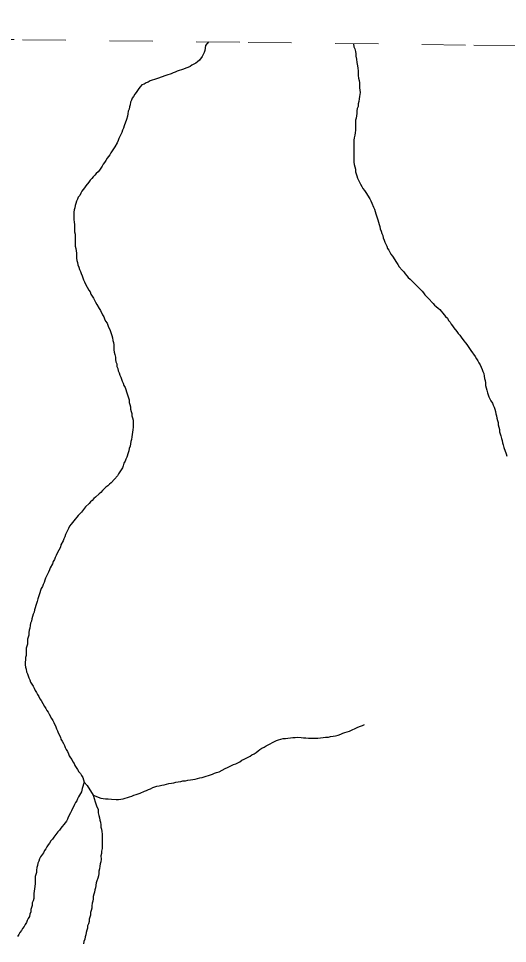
# Model space of a CAD drawing. Extents: x 652.3 to 678, y 7316.9 to 7344.9.
# Drawn here: x 670.225 to 671.35, y 7342.649 to 7344.776 of the extents above; entities that cross this region are included whole.
import ezdxf

# ---------------------------------------------------------------- set-up
doc = ezdxf.new("R2010")
doc.units = 0
doc.header["$LTSCALE"] = 0.032
doc.linetypes.add('SHORT_DASHED', pattern=[2.7, 1.5, -1.2])
doc.layers.add('53', color=7, linetype='SHORT_DASHED', lineweight=13)
doc.layers.add('7', color=7, linetype='Continuous', lineweight=25)

msp = doc.modelspace()

# ---------------------------------------------------------------- linework, layer by layer
at = {"layer": '53'}
msp.add_lwpolyline([(666.0809, 7344.7756), (666.6, 7344.7695), (667.1191, 7344.7635), (667.6382, 7344.7574), (668.1573, 7344.7513), (668.6764, 7344.7452), (669.1955, 7344.7391), (669.7146, 7344.733), (670.2337, 7344.7268), (670.7528, 7344.7206), (671.2719, 7344.7144), (671.791, 7344.7082), (672.3102, 7344.702), (672.8293, 7344.6957), (673.3484, 7344.6895), (673.8675, 7344.6832), (674.3866, 7344.6769), (674.9057, 7344.6705), (675.4248, 7344.6642), (675.9439, 7344.6578), (676.4631, 7344.6514), (676.9822, 7344.645), (677.5013, 7344.6386), (678.0204, 7344.6322)], dxfattribs=at)
at = {"layer": '7'}
for points in [[(670.6615, 7344.7217), (670.655, 7344.7136), (670.6535, 7344.7024), (670.6519, 7344.6977), (670.6471, 7344.6881), (670.6407, 7344.6802), (670.6367, 7344.6762), (670.6328, 7344.673), (670.628, 7344.6706), (670.6232, 7344.6682), (670.6192, 7344.665), (670.6145, 7344.6627), (670.6097, 7344.6611), (670.6041, 7344.6595), (670.5993, 7344.6579), (670.5946, 7344.6563), (670.5898, 7344.6547), (670.585, 7344.6523), (670.5803, 7344.6507), (670.5755, 7344.6483), (670.5659, 7344.6451), (670.5612, 7344.6436), (670.5468, 7344.6388), (670.5421, 7344.6372), (670.5277, 7344.6324), (670.523, 7344.6292), (670.5182, 7344.6276), (670.5134, 7344.6245), (670.5086, 7344.6229), (670.5047, 7344.6189), (670.5015, 7344.6149), (670.4951, 7344.6054), (670.4919, 7344.6014), (670.4895, 7344.5966), (670.4864, 7344.5926), (670.4848, 7344.5879), (670.4824, 7344.5831), (670.4816, 7344.5775), (670.48, 7344.5727), (670.4792, 7344.5672), (670.4768, 7344.5624), (670.476, 7344.5568), (670.4752, 7344.5513), (670.4728, 7344.5433), (670.4681, 7344.529), (670.4665, 7344.5234), (670.4641, 7344.5186), (670.4625, 7344.5139), (670.4601, 7344.5091), (670.4553, 7344.4995), (670.4537, 7344.4948), (670.4514, 7344.49), (670.4466, 7344.4804), (670.4434, 7344.4757), (670.4402, 7344.4717), (670.437, 7344.4669), (670.4346, 7344.4621), (670.4283, 7344.4542), (670.4259, 7344.4494), (670.4227, 7344.4446), (670.4195, 7344.4407), (670.4171, 7344.4359), (670.414, 7344.4319), (670.4108, 7344.4271), (670.4076, 7344.4232), (670.4036, 7344.4192), (670.4004, 7344.4152), (670.3964, 7344.412), (670.3933, 7344.408), (670.3893, 7344.4041), (670.3861, 7344.3993), (670.3797, 7344.3913), (670.3766, 7344.3866), (670.3702, 7344.3786), (670.3678, 7344.3738), (670.3654, 7344.369), (670.3622, 7344.3651), (670.3606, 7344.3603), (670.3583, 7344.3555), (670.3567, 7344.3507), (670.3551, 7344.346), (670.3543, 7344.3404), (670.3527, 7344.3356), (670.3519, 7344.3301), (670.3519, 7344.3133), (670.3527, 7344.3078), (670.3535, 7344.3022), (670.3535, 7344.2855), (670.3551, 7344.2799), (670.3551, 7344.2521), (670.3567, 7344.2473), (670.3575, 7344.2417), (670.3583, 7344.2362), (670.3583, 7344.225), (670.3591, 7344.2195), (670.3606, 7344.2147), (670.3614, 7344.2091), (670.3638, 7344.2043)], [(670.9954, 7344.7177), (670.9964, 7344.7104), (670.998, 7344.7056), (670.9996, 7344.7001), (671.0004, 7344.6945), (671.0004, 7344.6889), (671.002, 7344.6825), (671.0028, 7344.6746), (671.0044, 7344.6666), (671.0052, 7344.6611), (671.0059, 7344.6555), (671.0059, 7344.6444), (671.0067, 7344.6388), (671.0083, 7344.6332), (671.0091, 7344.6276), (671.0091, 7344.6165), (671.0099, 7344.6109), (671.0107, 7344.6054), (671.0091, 7344.5966), (671.0083, 7344.591), (671.0075, 7344.5847), (671.0059, 7344.5791), (671.0059, 7344.5735), (671.0036, 7344.5688), (671.0028, 7344.5632), (671.0028, 7344.5576), (671.002, 7344.5521), (671.0012, 7344.5465), (670.9996, 7344.5417), (670.9996, 7344.5186), (670.9988, 7344.5131), (670.998, 7344.5075), (670.9972, 7344.5011), (670.9964, 7344.4956), (670.9964, 7344.4454), (670.9972, 7344.4399), (670.998, 7344.4343), (670.9996, 7344.4295), (670.9996, 7344.4232), (671.0012, 7344.4184), (671.0028, 7344.4136), (671.0044, 7344.4088), (671.0067, 7344.4041), (671.0091, 7344.3993), (671.0115, 7344.3945), (671.0147, 7344.3897), (671.0171, 7344.385), (671.0203, 7344.3802), (671.0235, 7344.3754), (671.033, 7344.3611), (671.0354, 7344.3563), (671.0378, 7344.3515), (671.041, 7344.342)], [(671.041, 7344.342), (671.0433, 7344.3372), (671.0449, 7344.3316), (671.0465, 7344.3269), (671.0513, 7344.3126), (671.0529, 7344.3078), (671.0545, 7344.3022), (671.0561, 7344.2974), (671.0569, 7344.2919), (671.0593, 7344.2871), (671.0601, 7344.2815), (671.0624, 7344.2767), (671.0632, 7344.2712), (671.0656, 7344.2664), (671.0672, 7344.2616), (671.0696, 7344.2569), (671.072, 7344.2521), (671.0736, 7344.2473), (671.0768, 7344.2433), (671.0815, 7344.2338), (671.0847, 7344.229), (671.0943, 7344.2147), (671.0975, 7344.2099), (671.1006, 7344.2051), (671.107, 7344.1972), (671.111, 7344.1932), (671.1142, 7344.1884), (671.1181, 7344.1844), (671.1213, 7344.1805), (671.1253, 7344.1765), (671.1531, 7344.1486), (671.1563, 7344.1447), (671.1595, 7344.1407), (671.1635, 7344.1367), (671.1667, 7344.1327), (671.1786, 7344.1208), (671.1818, 7344.1168), (671.1858, 7344.1136), (671.1898, 7344.1097), (671.1937, 7344.1065), (671.1969, 7344.1025), (671.2009, 7344.0985), (671.2073, 7344.0906), (671.2112, 7344.0866), (671.2136, 7344.0818), (671.2176, 7344.0778), (671.22, 7344.073), (671.2232, 7344.0691), (671.2264, 7344.0643), (671.2327, 7344.0563), (671.2359, 7344.0516), (671.2399, 7344.0476), (671.2431, 7344.0428), (671.2494, 7344.0349), (671.2526, 7344.0301), (671.2558, 7344.0261), (671.259, 7344.0213), (671.2622, 7344.0174), (671.2653, 7344.0126), (671.2749, 7343.9983), (671.2781, 7343.9935), (671.2813, 7343.9887), (671.2836, 7343.9839), (671.2868, 7343.9792), (671.2892, 7343.9744), (671.2916, 7343.9688), (671.2932, 7343.964), (671.2948, 7343.9593), (671.2956, 7343.9537), (671.2964, 7343.9481), (671.298, 7343.9434), (671.2988, 7343.9378), (671.2988, 7343.9322), (671.3004, 7343.9266), (671.3019, 7343.9211), (671.3035, 7343.9155), (671.3051, 7343.9107), (671.3067, 7343.906), (671.3115, 7343.8964), (671.3147, 7343.8916), (671.3163, 7343.8869), (671.3187, 7343.8821), (671.3202, 7343.8773), (671.3218, 7343.8725), (671.3226, 7343.867), (671.3242, 7343.8622), (671.325, 7343.8566), (671.3266, 7343.8518), (671.3282, 7343.8471), (671.3282, 7343.8415), (671.3298, 7343.8359), (671.3314, 7343.8312), (671.3314, 7343.8256), (671.3346, 7343.816), (671.3354, 7343.8105), (671.337, 7343.8057), (671.3377, 7343.8001), (671.3393, 7343.7954), (671.3409, 7343.7898), (671.3465, 7343.7747), (671.3484, 7343.7694)], [(670.3638, 7344.2043), (670.3646, 7344.1988), (670.367, 7344.194), (670.3686, 7344.1892), (670.371, 7344.1844), (670.3742, 7344.1749), (670.3766, 7344.1701), (670.3789, 7344.1653), (670.3861, 7344.151), (670.3893, 7344.147), (670.3909, 7344.1423), (670.3972, 7344.1327), (670.3996, 7344.128), (670.402, 7344.1232), (670.4052, 7344.1184), (670.41, 7344.1089), (670.4132, 7344.1041), (670.4179, 7344.0945), (670.4211, 7344.0898), (670.4227, 7344.085), (670.4251, 7344.0802), (670.4283, 7344.0754), (670.4299, 7344.0707), (670.4315, 7344.0659), (670.4346, 7344.0611), (670.4378, 7344.0516), (670.4394, 7344.0468), (670.441, 7344.0412), (670.4418, 7344.0357), (670.4434, 7344.0309), (670.4442, 7344.0253), (670.4442, 7344.0142), (670.445, 7344.0086), (670.4466, 7344.003), (670.4474, 7343.9975), (670.4474, 7343.9919), (670.4482, 7343.9863), (670.4506, 7343.9815), (670.4506, 7343.976), (670.4529, 7343.9712), (670.4537, 7343.9656), (670.4561, 7343.9609), (670.4577, 7343.9561), (670.4601, 7343.9513), (670.4617, 7343.9465), (670.4633, 7343.9418), (670.4657, 7343.937), (670.4673, 7343.9322), (670.4697, 7343.9274), (670.4744, 7343.9131), (670.476, 7343.9083), (670.4792, 7343.8988), (670.4792, 7343.8932), (670.4808, 7343.8884), (670.4824, 7343.8829), (670.4824, 7343.8773), (670.484, 7343.8725), (670.4856, 7343.8678), (670.4856, 7343.8622), (670.4872, 7343.8574), (670.4887, 7343.8526), (670.4887, 7343.8359), (670.488, 7343.8304), (670.4864, 7343.8192), (670.4856, 7343.8137), (670.4848, 7343.8081), (670.4832, 7343.8033), (670.4824, 7343.7977), (670.4816, 7343.7922), (670.4792, 7343.7874), (670.4784, 7343.7818), (670.4768, 7343.7771), (670.4736, 7343.7675), (670.4712, 7343.7627), (670.4697, 7343.758), (670.4673, 7343.7532), (670.4657, 7343.7476), (670.4641, 7343.7428), (670.4577, 7343.7333), (670.4545, 7343.7293), (670.4521, 7343.7245), (670.4458, 7343.7166), (670.4378, 7343.7086), (670.4338, 7343.7054), (670.4299, 7343.7015), (670.4259, 7343.6983), (670.4219, 7343.6943), (670.4179, 7343.6903), (670.414, 7343.6863), (670.41, 7343.6832), (670.402, 7343.6752), (670.398, 7343.672), (670.3941, 7343.668), (670.3901, 7343.6649), (670.3869, 7343.6609), (670.3789, 7343.6529), (670.3694, 7343.641), (670.3654, 7343.637), (670.3622, 7343.633), (670.3591, 7343.6291), (670.3551, 7343.6251)], [(670.3551, 7343.6251), (670.3455, 7343.6131), (670.3423, 7343.6084), (670.34, 7343.6036), (670.3376, 7343.5988), (670.3328, 7343.5893), (670.3312, 7343.5845), (670.3288, 7343.5797), (670.3272, 7343.5749), (670.3224, 7343.5654), (670.3209, 7343.5606), (670.3137, 7343.5463), (670.3113, 7343.5415), (670.3089, 7343.5368), (670.3073, 7343.532), (670.3041, 7343.5272), (670.3026, 7343.5224), (670.2978, 7343.5129), (670.2962, 7343.5081), (670.2938, 7343.5033), (670.2866, 7343.489), (670.2851, 7343.4842), (670.2835, 7343.4795), (670.2811, 7343.4747), (670.2795, 7343.4699), (670.2771, 7343.4651), (670.2723, 7343.4508), (670.2707, 7343.446), (670.2691, 7343.4413), (670.2675, 7343.4357), (670.266, 7343.4309), (670.2612, 7343.4166), (670.2604, 7343.411), (670.258, 7343.4063), (670.2572, 7343.4007), (670.2556, 7343.3959), (670.2548, 7343.3903), (670.2524, 7343.3856), (670.2516, 7343.38), (670.2508, 7343.3744), (670.2492, 7343.3697), (670.2485, 7343.3641), (670.2485, 7343.3585), (670.2453, 7343.349), (670.2453, 7343.3378), (670.2421, 7343.3283), (670.2421, 7343.3116), (670.2405, 7343.3068), (670.2405, 7343.3012), (670.2397, 7343.2957), (670.2397, 7343.2901), (670.2405, 7343.2845), (670.2421, 7343.2797), (670.2429, 7343.2742), (670.2453, 7343.2694), (670.2485, 7343.2599), (670.2508, 7343.2551), (670.2524, 7343.2503), (670.2556, 7343.2455), (670.258, 7343.2408), (670.2604, 7343.236), (670.2628, 7343.2312), (670.266, 7343.2264), (670.2683, 7343.2217), (670.2715, 7343.2169), (670.2739, 7343.2121), (670.2771, 7343.2081), (670.2843, 7343.1938), (670.2874, 7343.1898), (670.2898, 7343.1851), (670.293, 7343.1811), (670.2954, 7343.1763), (670.3002, 7343.1668), (670.3034, 7343.162), (670.3057, 7343.1572), (670.3105, 7343.1477), (670.3121, 7343.1429), (670.3145, 7343.1381), (670.3161, 7343.1333), (670.3209, 7343.1238), (670.3224, 7343.119), (670.3248, 7343.1142), (670.328, 7343.1095), (670.3304, 7343.1047), (670.332, 7343.0999), (670.3344, 7343.0951), (670.3376, 7343.0904), (670.34, 7343.0856), (670.3415, 7343.0808), (670.3439, 7343.0761), (670.3471, 7343.0721), (670.3495, 7343.0673), (670.3527, 7343.0633), (670.3543, 7343.0585), (670.3575, 7343.0538), (670.3606, 7343.049), (670.3638, 7343.0442), (670.367, 7343.0402), (670.3694, 7343.0355), (670.3726, 7343.0307), (670.3758, 7343.0204)], [(670.3964, 7342.9901), (670.414, 7342.9838), (670.4195, 7342.983), (670.4251, 7342.9822), (670.4307, 7342.9822), (670.4386, 7342.9814), (670.449, 7342.9806), (670.4545, 7342.9806), (670.4601, 7342.9814), (670.4657, 7342.9822), (670.4704, 7342.9838), (670.4752, 7342.9853), (670.48, 7342.9869), (670.4856, 7342.9877), (670.4903, 7342.9901), (670.4951, 7342.9917), (670.5047, 7342.9949), (670.5142, 7342.9997), (670.519, 7343.0013), (670.5238, 7343.0036), (670.5285, 7343.0052), (670.5333, 7343.0076), (670.5381, 7343.0092), (670.5429, 7343.0108), (670.5484, 7343.0116), (670.554, 7343.0132), (670.5596, 7343.014), (670.5651, 7343.0156), (670.5707, 7343.0172), (670.5763, 7343.018), (670.5818, 7343.0188), (670.5866, 7343.0204), (670.5922, 7343.0211), (670.5978, 7343.0219), (670.6025, 7343.0235), (670.6089, 7343.0235), (670.6145, 7343.0251), (670.62, 7343.0259), (670.6256, 7343.0267), (670.6312, 7343.0275), (670.6367, 7343.0283), (670.6415, 7343.0299), (670.6471, 7343.0307), (670.6519, 7343.0323), (670.6662, 7343.0371), (670.671, 7343.0387), (670.6757, 7343.041), (670.6805, 7343.0426), (670.6861, 7343.0442), (670.7004, 7343.0514), (670.7052, 7343.0538), (670.7195, 7343.0609), (670.7243, 7343.0625), (670.7338, 7343.0673), (670.7386, 7343.0705), (670.7434, 7343.0729), (670.7577, 7343.08), (670.7617, 7343.0832), (670.7664, 7343.0856), (670.7712, 7343.0888), (670.776, 7343.092), (670.78, 7343.0951), (670.7847, 7343.0983), (670.7895, 7343.1007), (670.7943, 7343.1039), (670.8038, 7343.1087), (670.8086, 7343.1111), (670.8182, 7343.1158), (670.8229, 7343.1174), (670.8285, 7343.119), (670.8333, 7343.1206), (670.8389, 7343.1206), (670.8444, 7343.1214), (670.85, 7343.1222), (670.8556, 7343.123), (670.8611, 7343.123), (670.8667, 7343.1238), (670.8747, 7343.123), (670.8802, 7343.1222), (670.8858, 7343.1222), (670.8914, 7343.1214), (670.9136, 7343.1214), (670.9192, 7343.1222), (670.9256, 7343.123), (670.9312, 7343.1238), (670.9375, 7343.1238), (670.9423, 7343.1254), (670.9487, 7343.1262), (670.9542, 7343.127), (670.9598, 7343.1286), (670.9662, 7343.1302), (670.9709, 7343.1325), (670.9757, 7343.1341), (670.9805, 7343.1357), (670.9861, 7343.1373), (671.0052, 7343.1469), (671.0195, 7343.1524), (671.0198, 7343.1526)], [(670.3758, 7343.0204), (670.371, 7343.006), (670.3694, 7342.9981), (670.363, 7342.9869), (670.3606, 7342.9822), (670.3591, 7342.9774), (670.3559, 7342.9734), (670.3535, 7342.9686), (670.3463, 7342.9543), (670.3439, 7342.9495), (670.3392, 7342.94), (670.3376, 7342.9352), (670.3352, 7342.9304), (670.332, 7342.9265), (670.3224, 7342.9145), (670.3193, 7342.9098), (670.3153, 7342.9058), (670.3057, 7342.8938), (670.3026, 7342.8891), (670.2994, 7342.8851), (670.2962, 7342.8803), (670.293, 7342.8763), (670.2898, 7342.8716), (670.2874, 7342.8668), (670.2843, 7342.8628), (670.2819, 7342.858), (670.2755, 7342.8485), (670.2731, 7342.8437), (670.2715, 7342.8389), (670.2691, 7342.8342), (670.2683, 7342.8286), (670.2668, 7342.8238), (670.266, 7342.8182), (670.266, 7342.8127), (670.2644, 7342.8079), (670.2628, 7342.8031), (670.2628, 7342.7864), (670.2612, 7342.7753), (670.2604, 7342.7697), (670.2596, 7342.7641), (670.2596, 7342.753), (670.258, 7342.7474), (670.2564, 7342.7427), (670.2564, 7342.7371), (670.2532, 7342.7275), (670.2532, 7342.722), (670.2508, 7342.7172), (670.25, 7342.7116), (670.2469, 7342.7069), (670.2445, 7342.7021), (670.2429, 7342.6973), (670.2397, 7342.6933), (670.2373, 7342.6886), (670.2341, 7342.6838), (670.2317, 7342.679), (670.2278, 7342.675), (670.2254, 7342.6703), (670.2222, 7342.6655)], [(670.3758, 7343.0204), (670.3829, 7343.0124), (670.3964, 7342.9901)], [(670.3964, 7342.9901), (670.4012, 7342.975), (670.4044, 7342.9655), (670.4076, 7342.9575), (670.4076, 7342.9495), (670.4092, 7342.944), (670.4108, 7342.9384), (670.4116, 7342.9328), (670.4132, 7342.9281), (670.414, 7342.9225), (670.414, 7342.9169), (670.4155, 7342.9121), (670.4163, 7342.9066), (670.4171, 7342.901), (670.4171, 7342.8676), (670.4155, 7342.862), (670.4155, 7342.8564), (670.414, 7342.8509), (670.4147, 7342.8429), (670.414, 7342.8373), (670.4124, 7342.8326), (670.4116, 7342.827), (670.4108, 7342.8214), (670.4092, 7342.8159), (670.4092, 7342.8103), (670.4084, 7342.8047), (670.4068, 7342.7992), (670.4052, 7342.7936), (670.4036, 7342.7888), (670.402, 7342.7777), (670.4004, 7342.7729), (670.3996, 7342.7673), (670.398, 7342.7626), (670.3964, 7342.7578), (670.3964, 7342.7522), (670.3957, 7342.7466), (670.3941, 7342.7419), (670.3933, 7342.7363), (670.3933, 7342.7307), (670.3917, 7342.7252), (670.3901, 7342.7204), (670.3901, 7342.7148), (670.3885, 7342.71), (670.3869, 7342.7053), (670.3869, 7342.6997), (670.3853, 7342.6949), (670.3837, 7342.6901), (670.3837, 7342.6846), (670.3821, 7342.6798), (670.3805, 7342.675), (670.3797, 7342.6695), (670.3781, 7342.6647), (670.3774, 7342.6591), (670.375, 7342.6543), (670.3742, 7342.6488)]]:
    msp.add_lwpolyline(points, dxfattribs=at)

doc.saveas('drawing.dxf')
